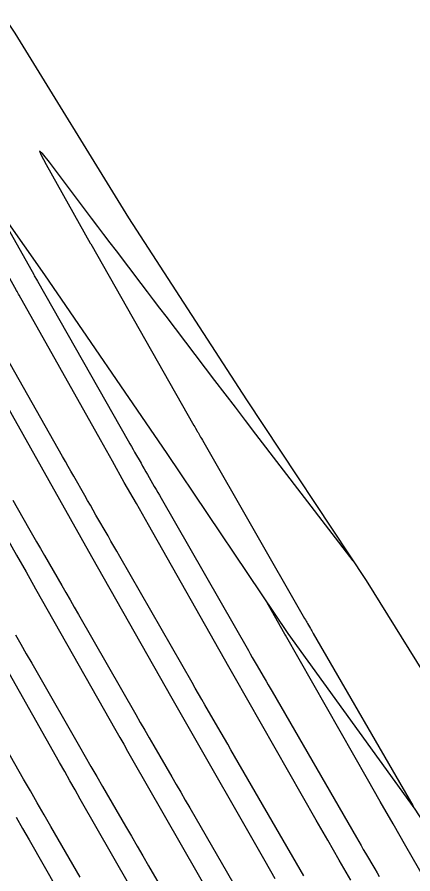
# Model space of a CAD drawing. Extents: x 954385 to 988206, y 1868364 to 1924553.
# Drawn here: x 957624.12 to 957642.38, y 1920242.13 to 1920281.67 of the extents above; entities that cross this region are included whole.
import ezdxf

# ---------------------------------------------------------------- set-up
doc = ezdxf.new("R2010")
doc.units = 0
for name, color, linetype in [('1', 7, 'Continuous'), ('Ex_Major Contours', 7, 'Continuous'), ('Ex_Minor Contours', 7, 'Continuous'), ('Perimeter', 7, 'Continuous')]:
    doc.layers.add(name, color=color, linetype=linetype)

msp = doc.modelspace()

# ---------------------------------------------------------------- linework, layer by layer
at = {"layer": '1'}
for points in [[(957450.815, 1920332.788), (957523.933, 1920382.247), (957528.249, 1920373.093), (957532.507, 1920363.9), (957536.678, 1920354.649), (957540.735, 1920345.321), (957544.536, 1920336.712), (957544.181, 1920336.46), (957544.363, 1920335.701), (957553.229, 1920329.626), (957564.727, 1920325.33), (957576.259, 1920321.058), (957587.884, 1920316.848), (957597.031, 1920310.962), (957602.817, 1920302.803), (957608.305, 1920294.443), (957613.907, 1920286.16), (957619.639, 1920277.964), (957625.387, 1920269.779), (957631.03, 1920261.523), (957636.615, 1920253.228), (957642.475, 1920245.119), (957647.904, 1920236.718)], [(957636.031, 1920241.897), (957635.562, 1920242.717), (957631.77, 1920249.359), (957631.648, 1920249.572), (957631.527, 1920249.786), (957631.405, 1920250), (957631.284, 1920250.213), (957627.576, 1920256.76), (957627.08, 1920257.638), (957626.584, 1920258.516), (957626.089, 1920259.394), (957625.595, 1920260.273), (957621.854, 1920266.933), (957621.762, 1920267.098), (957621.669, 1920267.264), (957621.576, 1920267.429), (957621.484, 1920267.595), (957616.927, 1920275.776), (957616.855, 1920275.904), (957616.784, 1920276.032), (957616.713, 1920276.161), (957616.642, 1920276.289), (957612.027, 1920284.642)], [(957609.667, 1920282.736), (957614.034, 1920274.832), (957614.166, 1920274.592), (957614.299, 1920274.352), (957614.433, 1920274.112), (957614.566, 1920273.872), (957618.876, 1920266.136), (957619.03, 1920265.859), (957619.184, 1920265.583), (957619.339, 1920265.307), (957619.494, 1920265.031), (957623.228, 1920258.383), (957623.663, 1920257.609), (957624.099, 1920256.835), (957624.536, 1920256.061), (957624.973, 1920255.288), (957628.681, 1920248.741), (957628.861, 1920248.423), (957629.042, 1920248.105), (957629.223, 1920247.787), (957629.404, 1920247.47), (957633.196, 1920240.828)], [(957639.515, 1920241.835), (957638.985, 1920242.758), (957638.456, 1920243.682), (957637.928, 1920244.606), (957634.136, 1920251.248), (957634.073, 1920251.357), (957634.011, 1920251.467), (957633.949, 1920251.576), (957633.887, 1920251.685), (957630.18, 1920258.232), (957629.624, 1920259.214), (957629.069, 1920260.197), (957628.516, 1920261.18), (957627.963, 1920262.163), (957624.215, 1920268.835), (957624.184, 1920268.89), (957624.154, 1920268.945), (957624.123, 1920268.999), (957624.092, 1920269.054), (957619.287, 1920277.68), (957619.26, 1920277.73), (957619.25, 1920277.746), (957617.216, 1920281.428)], [(957646.402, 1920235.868), (957642.65, 1920242.386), (957642.06, 1920243.412), (957641.47, 1920244.439), (957640.882, 1920245.467), (957640.294, 1920246.495), (957636.502, 1920253.137), (957636.468, 1920253.197), (957635.579, 1920254.767)], [(957630.83, 1920238.939), (957627.038, 1920245.58), (957626.797, 1920246.002), (957626.557, 1920246.424), (957626.317, 1920246.847), (957626.078, 1920247.269), (957622.37, 1920253.816)], [(957624.072, 1920244.744), (957624.372, 1920244.217), (957624.672, 1920243.691), (957628.464, 1920237.05)]]:
    msp.add_lwpolyline(points, dxfattribs=at)
at = {"layer": 'Ex_Major Contours'}
msp.add_lwpolyline([(957624.043, 1920253.16), (957624.294, 1920252.724), (957624.545, 1920252.288), (957624.796, 1920251.851), (957625.046, 1920251.414), (957627.001, 1920248.002), (957627.265, 1920247.542), (957627.53, 1920247.082), (957627.795, 1920246.623), (957628.061, 1920246.164), (957629.127, 1920244.328), (957629.393, 1920243.87), (957629.659, 1920243.411), (957629.925, 1920242.951), (957630.19, 1920242.492), (957631.993, 1920239.372)], dxfattribs=at)
at = {"layer": 'Ex_Minor Contours'}
for points in [[(957620.492, 1920277.585), (957624.888, 1920269.785), (957624.916, 1920269.735), (957624.944, 1920269.685), (957625.014, 1920269.561), (957625.056, 1920269.486), (957629.25, 1920262.106), (957629.324, 1920261.977), (957629.397, 1920261.848), (957629.471, 1920261.719), (957629.544, 1920261.59), (957629.839, 1920261.075), (957629.913, 1920260.946), (957629.986, 1920260.817), (957630.06, 1920260.688), (957630.134, 1920260.559), (957630.453, 1920260.006), (957630.531, 1920259.87), (957630.608, 1920259.735), (957630.686, 1920259.6), (957630.764, 1920259.464), (957634.792, 1920252.434), (957634.882, 1920252.276), (957634.973, 1920252.118), (957635.065, 1920251.96), (957635.156, 1920251.802), (957635.522, 1920251.172), (957635.614, 1920251.014), (957635.705, 1920250.856), (957635.796, 1920250.699), (957635.888, 1920250.541), (957639.783, 1920243.8), (957639.887, 1920243.619), (957639.992, 1920243.439), (957640.097, 1920243.258), (957640.202, 1920243.078), (957640.623, 1920242.358), (957640.729, 1920242.178), (957640.834, 1920241.998)], [(957639.622, 1920256.58), (957635.141, 1920262.427), (957634.668, 1920263.045), (957634.195, 1920263.664), (957633.723, 1920264.283), (957633.251, 1920264.902), (957630.995, 1920267.867), (957630.709, 1920268.244), (957630.422, 1920268.62), (957630.135, 1920268.997), (957629.849, 1920269.374), (957628.703, 1920270.88), (957628.416, 1920271.257), (957628.13, 1920271.634), (957627.844, 1920272.011), (957627.559, 1920272.389), (957625.611, 1920274.969), (957625.287, 1920275.378), (957625.153, 1920275.498), (957625.21, 1920275.327), (957625.455, 1920274.867), (957627.497, 1920271.244), (957627.516, 1920271.211), (957632.28, 1920262.828), (957632.318, 1920262.762), (957632.356, 1920262.695), (957632.431, 1920262.563), (957632.45, 1920262.529), (957632.469, 1920262.496), (957632.488, 1920262.463), (957632.508, 1920262.43), (957632.59, 1920262.287), (957632.63, 1920262.218), (957632.67, 1920262.148), (957637.389, 1920253.911), (957637.422, 1920253.854), (957637.455, 1920253.796), (957637.488, 1920253.739), (957637.521, 1920253.682), (957637.654, 1920253.453), (957637.687, 1920253.396), (957637.72, 1920253.338), (957637.753, 1920253.281), (957637.787, 1920253.224), (957642.379, 1920245.276), (957642.425, 1920245.196)], [(957637.349, 1920242.042), (957637.186, 1920242.324), (957633.988, 1920247.858), (957633.839, 1920248.116), (957633.69, 1920248.374), (957633.54, 1920248.633), (957633.39, 1920248.891), (957632.791, 1920249.923), (957632.641, 1920250.181), (957632.492, 1920250.439), (957632.343, 1920250.698), (957632.195, 1920250.957), (957628.858, 1920256.781), (957628.723, 1920257.017), (957628.587, 1920257.253), (957628.452, 1920257.488), (957628.316, 1920257.724), (957627.761, 1920258.689), (957627.632, 1920258.913), (957627.504, 1920259.137), (957627.375, 1920259.362), (957627.247, 1920259.586), (957626.733, 1920260.485), (957626.605, 1920260.71), (957626.477, 1920260.934), (957626.349, 1920261.159), (957626.221, 1920261.384), (957622.597, 1920267.762)], [(957623.922, 1920259.38), (957624.654, 1920258.098), (957624.837, 1920257.778), (957625.021, 1920257.458), (957625.204, 1920257.138), (957625.388, 1920256.818), (957626.18, 1920255.442), (957626.373, 1920255.106), (957626.566, 1920254.77), (957626.759, 1920254.434), (957626.952, 1920254.098), (957629.598, 1920249.48), (957629.804, 1920249.12), (957630.011, 1920248.761), (957630.218, 1920248.402), (957630.426, 1920248.043), (957631.258, 1920246.61), (957631.467, 1920246.251), (957631.674, 1920245.892), (957631.882, 1920245.534), (957632.089, 1920245.175), (957634.59, 1920240.848)], [(957627.035, 1920241.978), (957625.684, 1920244.306), (957625.365, 1920244.855), (957625.048, 1920245.404), (957624.732, 1920245.953), (957624.416, 1920246.504), (957623.14, 1920248.731)]]:
    msp.add_lwpolyline(points, dxfattribs=at)
at = {"layer": 'Perimeter'}
msp.add_lwpolyline([(957549.482, 1920339.164), (957560.756, 1920334.717), (957570.908, 1920329.511), (957581.076, 1920324.316), (957590.795, 1920318.817), (957593.82, 1920317.217), (957602.826, 1920314.882), (957607.972, 1920306.291), (957613.378, 1920297.874), (957618.787, 1920289.46), (957622.216, 1920283.607), (957624.02, 1920280.927), (957629.264, 1920272.401), (957634.701, 1920264.006), (957640.225, 1920255.67), (957645.505, 1920247.168)], dxfattribs=at)

doc.saveas('drawing.dxf')
